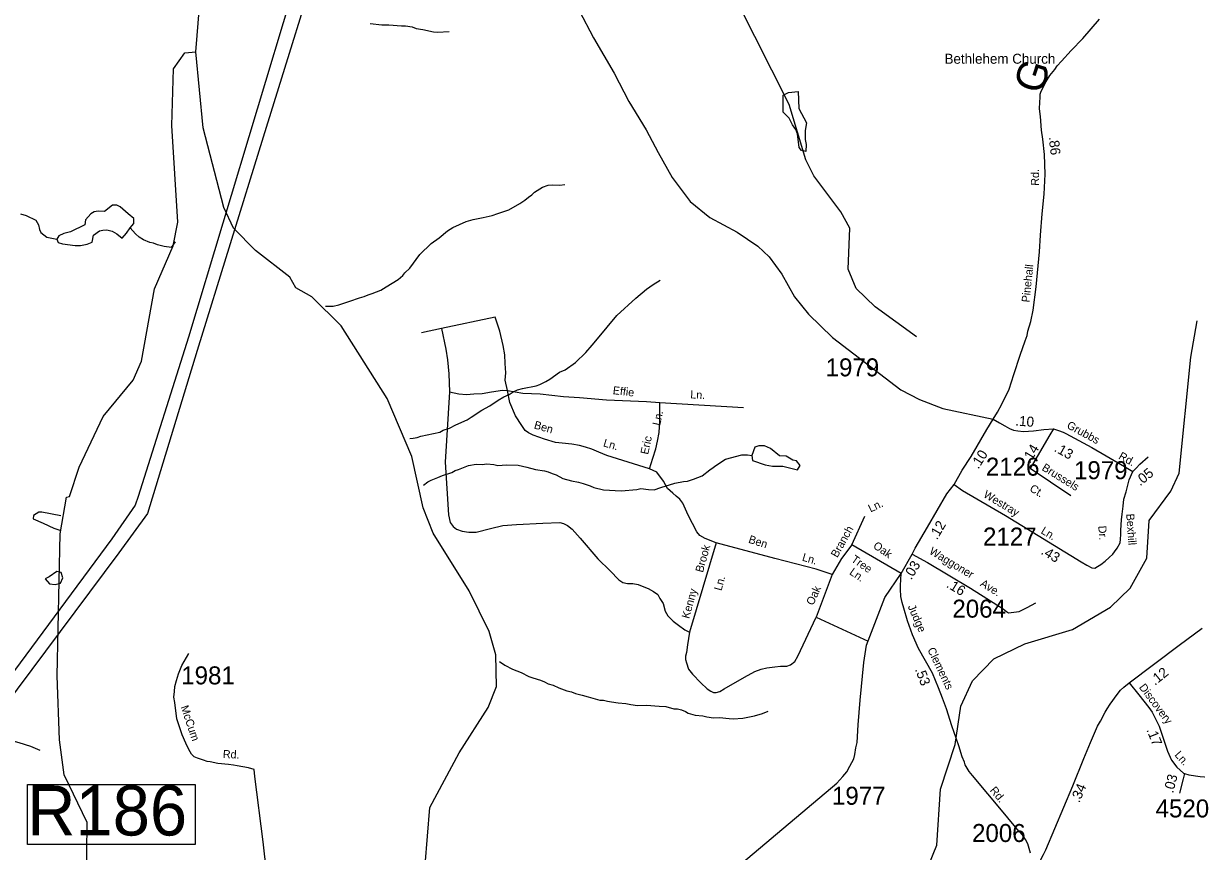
# Model space of a CAD drawing. Extents: x 1551653 to 1702041, y 811336 to 920032.
# Drawn here: x 1656960 to 1666578, y 892261 to 899055 of the extents above; entities that cross this region are included whole.
import ezdxf

# ---------------------------------------------------------------- set-up
doc = ezdxf.new("R2010")
doc.units = 0
for name, color, linetype in [('Old_Level_10', 7, 'Continuous'), ('Old_Level_11', 7, 'Continuous'), ('Old_Level_17', 7, 'Continuous'), ('Old_Level_22', 7, 'Continuous'), ('Old_Level_31', 7, 'Continuous'), ('Old_Level_32', 7, 'Continuous'), ('Old_Level_35', 7, 'Continuous'), ('Old_Level_56', 7, 'Continuous'), ('Old_Level_59', 7, 'Continuous'), ('Old_Level_62', 7, 'Continuous'), ('Old_Level_8', 7, 'Continuous')]:
    doc.layers.add(name, color=color, linetype=linetype)

msp = doc.modelspace()

# ---------------------------------------------------------------- linework, layer by layer
at = {"layer": 'Old_Level_31'}
msp.add_lwpolyline([(1656991.595, 892811.871), (1658367.271, 892811.871), (1658367.271, 892317.863), (1656991.595, 892317.863), (1656991.595, 892811.871)], dxfattribs=at)
at = {"layer": 'Old_Level_32'}
msp.add_line((1664156.744, 894542.707), (1664247.185, 894701.309), dxfattribs=at)
for points in [[(1661517.134, 899161.717), (1661632.304, 898936.671), (1661802.316, 898645.758), (1661922.97, 898415.223), (1662065.22, 898181.444), (1662163.937, 897994.821), (1662279.106, 897791.731), (1662427.182, 897594.13), (1662586.225, 897462.395), (1662811.079, 897341.639), (1662979.743, 897227.693), (1663072.975, 897139.87), (1663177.176, 896997.158), (1663281.377, 896810.535), (1663396.213, 896669.693), (1663593.646, 896477.58), (1664153.04, 896049.444), (1664306.233, 895968.57), (1664498.548, 895895.754), (1664910.159, 895807.788)], [(1664910.159, 895807.788), (1664945.33, 895864.638), (1664982.786, 895931.601), (1665041.923, 896054.868), (1665079.986, 896173.332), (1665131.467, 896333.292), (1665172.111, 896449.874), (1665189.044, 896495.477), (1665195.54, 896529.562), (1665220.883, 896609.835), (1665239.849, 896702.287), (1665264.236, 896892.882), (1665291.127, 897181.967), (1665298.296, 897317.898), (1665313.008, 897492.056), (1665329.265, 897654.728), (1665337.516, 897817.463), (1665331.975, 897978.444), (1665318.427, 898105.87), (1665307.589, 898179.072), (1665299.46, 898290.231), (1665291.331, 898355.3), (1665294.04, 898409.524), (1665296.75, 898447.481), (1665296.75, 898474.593), (1665304.879, 898498.993), (1665326.555, 898539.662), (1665345.522, 898577.619), (1665374.287, 898627.298), (1665415.971, 898677.932), (1665434.937, 898707.755), (1665470.162, 898745.712), (1665549.438, 898833.524), (1665645.674, 898931.479), (1665783.392, 899089.202)], [(1664590.909, 895271.774), (1664655.841, 895390.889), (1664730.113, 895501.061), (1664858.311, 895723.781), (1664910.159, 895807.788)], [(1664910.159, 895807.788), (1664961.563, 895778.01), (1665007.557, 895753.645), (1665045.434, 895731.989), (1665077.9, 895718.453), (1665113.072, 895713.038), (1665159.065, 895707.624), (1665240.231, 895713.038), (1665326.807, 895723.867), (1665405.266, 895729.281)], [(1665405.266, 895729.281), (1665376.641, 895679.635), (1665234.43, 895436.988), (1665214.177, 895405.381), (1665548.658, 895182.438)], [(1665405.266, 895729.281), (1665445.849, 895715.745), (1665486.052, 895701.993), (1665506.016, 895689.781), (1665719.106, 895574.974), (1665986.951, 895420.667), (1666054.588, 895377.353)], [(1666054.588, 895377.353), (1666084.349, 895407.131), (1666114.11, 895439.617), (1666181.748, 895499.174)], [(1664590.909, 895271.774), (1664658.546, 895223.045), (1665012.968, 895017.302), (1665632.53, 894638.302), (1665678.523, 894611.231), (1665719.106, 894589.574), (1665743.455, 894586.867), (1665765.099, 894600.402), (1665794.86, 894616.645), (1665830.032, 894643.716), (1665862.497, 894673.495), (1665892.258, 894700.567), (1665905.785, 894719.517), (1665927.43, 894749.295), (1665951.573, 894792.45), (1665955.986, 894822.578), (1665958.201, 894862.555), (1665956.531, 894898.411), (1665962.601, 894982.11), (1665968.012, 895028.131), (1665976.129, 895093.103), (1665982.511, 895151.104), (1666000.939, 895210.966), (1666014.07, 895267.852), (1666024.828, 895309.674), (1666054.588, 895377.353)], [(1664247.185, 894701.309), (1664271.768, 894749.035), (1664371.721, 894922.2), (1664530.149, 895194.736), (1664590.909, 895271.774)], [(1664247.185, 894701.309), (1664372.941, 894630.804), (1664723.748, 894421.115), (1664991.725, 894252.877)], [(1662847.842, 892162.433), (1663627.922, 892822.838), (1663653.334, 892848.265), (1663678.746, 892876.004), (1663710.827, 892914.541), (1663735.756, 892961.311), (1663766.917, 893020.554), (1663776.266, 893057.97), (1663785.614, 893110.977), (1663794.963, 893154.629), (1663804.312, 893301.177), (1663819.892, 893503.85), (1663851.054, 893812.535), (1663872.867, 893952.847), (1664021.686, 894344.92), (1664156.744, 894542.707)], [(1665217.567, 892246.858), (1665194.315, 892323.774), (1665174.637, 892359.794), (1665153.082, 892392.051), (1665121.402, 892428.317), (1664992.885, 892583.619), (1664741.849, 892883.894), (1664714.087, 892916.079), (1664680.812, 892972.388), (1664674.861, 892994.52), (1664657.348, 893038.7), (1664628.165, 893128.946), (1664571.876, 893293.385), (1664527.066, 893431.773), (1664496, 893518.056), (1664462.739, 893604.381), (1664413.917, 893722.842), (1664299.484, 893926.928), (1664248.494, 894039.175), (1664207.701, 894153.973), (1664177.107, 894258.566), (1664164.359, 894304.486), (1664154.162, 894352.956), (1664151.611, 894414.181), (1664151.611, 894442.243), (1664156.744, 894542.707)], [(1666026.092, 893643.841), (1666434.809, 893953.255), (1666625.723, 894093.164)], [(1658978.251, 891878.971), (1658924.619, 892341.326), (1658857.844, 892875.787), (1658852.424, 892933.933), (1658803.663, 892947.189), (1658712.864, 892963.172), (1658682.598, 892969.061), (1658639.695, 892975.046), (1658554.55, 892981.861), (1658489.84, 892995.493), (1658466, 892998.901), (1658435.348, 893009.124), (1658387.666, 893026.164), (1658359.942, 893037.864), (1658337.753, 893058.727), (1658316.144, 893097.729), (1658292.304, 893148.847), (1658261.651, 893217.003), (1658217.376, 893349.91), (1658200.347, 893482.817), (1658193.535, 893527.118), (1658196.942, 893574.828), (1658200.347, 893615.723), (1658213.97, 893663.433), (1658230.999, 893717.959), (1658258.246, 893786.116), (1658316.144, 893884.943)], [(1665215.502, 892024.634), (1665282.848, 892157.941), (1665323.491, 892237.56), (1665341.867, 892275.207), (1665562.877, 892801.017), (1665654.1, 893023.572), (1665708.162, 893155.465), (1665767.305, 893288.739), (1665789.766, 893330.504), (1665829.8, 893404.381), (1665845.933, 893431.287), (1665870.133, 893468.954), (1665926.601, 893549.672), (1665953.49, 893584.649), (1665983.069, 893608.864), (1666026.092, 893643.841)], [(1666026.092, 893643.841), (1666106.199, 893546.337), (1666187.989, 893441.738), (1666214.317, 893404.651), (1666272.052, 893289.388), (1666301.587, 893198.433), (1666340.21, 893084.738), (1666374.289, 893009.701), (1666417.457, 892952.853), (1666471.983, 892905.102), (1666480.521, 892901.516)], [(1666480.521, 892901.516), (1666468.824, 892856.145), (1666439.075, 892738.77)], [(1666480.521, 892901.516), (1666515.477, 892890.753), (1666606.901, 892877.301), (1666714.458, 892869.229), (1666867.727, 892869.229)]]:
    msp.add_lwpolyline(points, dxfattribs=at)
at = {"layer": 'Old_Level_35'}
for p, q in [((1660827.387, 896643.868), (1660388.507, 896550.506)), ((1660388.507, 896550.506), (1660222.631, 896515.928)), ((1662178.588, 895945.384), (1662862.828, 895903.889)), ((1663751.697, 894776.572), (1663859.63, 895012.567)), ((1662640.39, 894792.571), (1662420.527, 894060.585)), ((1664156.744, 894542.707), (1663751.697, 894776.572)), ((1663591.796, 894532.577), (1663459.878, 894184.583)), ((1663459.878, 894184.583), (1663886.461, 893985.603))]:
    msp.add_line(p, q, dxfattribs=at)
for points in [[(1660927.605, 896042.204), (1660910.326, 896128.65), (1660913.782, 896187.433), (1660910.326, 896263.506), (1660906.87, 896336.12), (1660893.047, 896412.193), (1660865.401, 896529.759), (1660827.387, 896643.868)], [(1660388.507, 896550.506), (1660423.064, 896381.072), (1660436.887, 896294.626), (1660447.255, 896180.517), (1660454.166, 896031.83)], [(1660454.166, 896031.83), (1660416.383, 895456.152), (1660445.303, 895022.085), (1660457.697, 894960.076), (1660482.486, 894927.004), (1660511.406, 894906.334), (1660556.852, 894889.799), (1660610.562, 894881.53), (1660672.534, 894881.53), (1660788.215, 894910.468), (1660891.502, 894935.272), (1661003.052, 894943.54), (1661217.889, 894955.942), (1661358.359, 894960.076), (1661387.279, 894951.808), (1661420.331, 894935.272), (1661457.514, 894906.334), (1661523.618, 894831.923), (1661668.219, 894662.43), (1661771.506, 894563.215), (1661841.742, 894488.803), (1661874.794, 894468.133), (1661911.977, 894459.865), (1661957.423, 894459.865), (1661998.738, 894451.597), (1662031.79, 894439.195), (1662081.367, 894418.525), (1662126.813, 894393.722), (1662159.865, 894368.918), (1662176.391, 894335.846), (1662205.311, 894294.506), (1662221.837, 894232.497), (1662242.495, 894195.291), (1662287.941, 894149.817), (1662329.255, 894116.746), (1662382.964, 894079.539), (1662420.527, 894060.585)], [(1660454.166, 896031.83), (1660530.192, 896014.54), (1660592.396, 896011.082), (1660651.144, 896014.54), (1660720.259, 896017.998), (1660796.286, 896031.83), (1660886.136, 896045.661), (1660927.605, 896042.204)], [(1662093.913, 895401.75), (1661743.163, 895509.695), (1661677.504, 895537.358), (1661618.756, 895561.562), (1661566.919, 895578.852), (1661518.539, 895592.684), (1661456.336, 895603.057), (1661376.853, 895609.973), (1661321.561, 895616.888), (1661231.711, 895644.551), (1661138.406, 895675.671), (1661100.392, 895696.419), (1661072.746, 895713.708), (1661045.1, 895755.202), (1660993.264, 895834.733), (1660948.34, 895945.384), (1660927.605, 896042.204)], [(1660927.605, 896042.204), (1661055.468, 896021.456), (1661197.154, 896014.54), (1661387.22, 895993.793), (1661518.539, 895986.878), (1661739.708, 895966.131), (1662068.004, 895952.299), (1662178.588, 895945.384)], [(1662093.913, 895401.75), (1662119.841, 895488.948), (1662144.031, 895565.02), (1662157.854, 895627.262), (1662171.677, 895699.877), (1662178.588, 895789.78), (1662178.588, 895945.384)], [(1662640.39, 894792.571), (1662548.447, 894828.171), (1662505.918, 894854.091), (1662480.49, 894884.17), (1662408.534, 895020.167), (1662364.93, 895119.8), (1662341.66, 895152.671), (1662312.594, 895176.164), (1662284.611, 895200.164), (1662240.639, 895240.163), (1662208.659, 895300.162), (1662152.694, 895372.16), (1662093.913, 895401.75)], [(1663591.796, 894532.577), (1663459.878, 894576.576), (1663120.09, 894664.574), (1662640.39, 894792.571)], [(1663751.697, 894776.572), (1663667.749, 894664.574), (1663591.796, 894532.577)], [(1664991.725, 894252.877), (1665019.415, 894230.169), (1665035.219, 894220.041), (1665124.492, 894230.745), (1665188.806, 894264.058), (1665259.206, 894301.447)], [(1662420.527, 894060.585), (1662404.537, 893956.587), (1662396.542, 893892.589), (1662388.547, 893864.589), (1662388.547, 893836.59), (1662396.542, 893808.59), (1662412.532, 893756.591), (1662444.512, 893716.592), (1662512.469, 893644.593), (1662564.437, 893596.594), (1662596.417, 893576.594), (1662616.405, 893564.595), (1662640.39, 893564.595), (1662668.372, 893572.594), (1662704.35, 893596.594), (1662872.245, 893692.592), (1662956.192, 893736.591), (1663008.16, 893756.591), (1663056.131, 893768.591), (1663120.09, 893776.591), (1663168.06, 893780.591), (1663220.028, 893780.591), (1663248.011, 893792.59), (1663283.989, 893820.59), (1663307.973, 893864.589), (1663459.878, 894184.583)], [(1656273.544, 893315.03), (1656381.821, 893323.415), (1656480.603, 893326.408), (1656529.994, 893326.408), (1656576.299, 893314.434), (1656631.864, 893296.474), (1656646.4, 893289.055), (1656690.515, 893266.54), (1656742.993, 893239.599), (1656801.645, 893200.685), (1656854.123, 893173.745), (1656922.036, 893155.785), (1657017.731, 893125.85), (1657094.905, 893092.923)]]:
    msp.add_lwpolyline(points, dxfattribs=at)
at = {"layer": 'Old_Level_56'}
for points in [[(1659464.7, 899857.443), (1658923.933, 898122.647), (1658385.043, 896371.8), (1657977.826, 895034.116), (1657740.53, 894711.357), (1654988.784, 891021.194), (1653941.561, 889612.48), (1655350.033, 886359.78), (1656055.166, 884733.313)], [(1659158.372, 899288.947), (1658313.446, 896482.122), (1657900.392, 895172.37), (1657876.16, 895102.623), (1657683.02, 894825.589), (1656030.694, 892591.91), (1654647.931, 890742.766), (1653843.934, 889672.9), (1653816.88, 889631.627)]]:
    msp.add_lwpolyline(points, dxfattribs=at)
at = {"layer": 'Old_Level_59'}
for points in [[(1658374.308, 898822.432), (1658404.246, 899189.578), (1658570.236, 899895.264), (1658965.269, 900806.311), (1658987.312, 901258.861), (1659196.219, 901616.831), (1659421.432, 901958.776), (1659526.291, 902185.183), (1659588.95, 902317), (1659693.737, 902819.202), (1659778.261, 903146.696), (1659957.608, 903112.409), (1660018.063, 903140.645), (1660010.002, 903306.029), (1660120.329, 903490.406), (1660175.642, 903682.965), (1660160.169, 903817.072)], [(1664282.372, 896483.095), (1663943.318, 896729.67), (1663786.351, 896880.589), (1663722.374, 897039.504), (1663734.37, 897374.046), (1663661.371, 897510.099), (1663439.3, 897803.528), (1663374.298, 897936.094), (1663238.349, 898388.644), (1662814.301, 899227.82)], [(1657475.258, 891996.351), (1657481.307, 892498.421), (1657294.299, 892889.66), (1657256.262, 893176.015), (1657237.295, 893701.564), (1657260.26, 894866.465), (1657313.266, 895167.481), (1657338.283, 895173.53), (1657416.305, 895414.876), (1657613.258, 895831.03), (1657858.295, 896128.047), (1657927.295, 896284.195), (1658034.23, 896876.18), (1658188.224, 897230.92), (1658224.313, 897423.772), (1658175.305, 898215.99), (1658189.249, 898681.869), (1658282.24, 898814.537), (1658374.308, 898822.432)], [(1660214.343, 891681.185), (1660292.263, 892621.862), (1660531.354, 893069.901), (1660769.317, 893442.685), (1660838.317, 893615.237), (1660833.293, 893874.628), (1660777.314, 894066.146), (1660614.297, 894400.996), (1660319.33, 894873.231), (1660238.334, 895081.667), (1660143.293, 895500.486), (1659941.316, 895977.334), (1659564.328, 896572.6), (1659325.237, 896810.563), (1659193.286, 896885.407), (1659144.279, 896971.837), (1658863.255, 897190.832), (1658682.297, 897375.174), (1658601.301, 897544.24), (1658433.261, 898197.536), (1658374.308, 898822.432)], [(1662883.301, 891032.811), (1662992.389, 891128.98), (1663428.33, 891349.924), (1663446.374, 891398.829), (1663732.319, 891655.554), (1664101.311, 891802.371), (1664193.379, 891866.142), (1664346.348, 892063.3), (1664449.386, 892313.976), (1664479.324, 892772.883), (1664600.407, 893138.081), (1664646.339, 893452.323), (1664740.355, 893660.553), (1664917.418, 893840.794), (1665169.324, 893963.62), (1665562.409, 894083.678), (1665873.371, 894264.432), (1666033.414, 894422.014), (1666169.363, 894668.794), (1666190.381, 894976.885), (1666368.366, 895216.181), (1666436.341, 895365.766), (1666531.383, 896315.875), (1666584.389, 896613.508)]]:
    msp.add_lwpolyline(points, dxfattribs=at)
at = {"layer": 'Old_Level_62'}
msp.add_line((1658172.845, 897216.874), (1658206.883, 897263.933), dxfattribs=at)
for points in [[(1659803.316, 899054.653), (1659899.076, 899042.965), (1659955.055, 899042.043), (1660058.914, 899036.301), (1660090.902, 899035.686), (1660146.779, 899026.766), (1660178.562, 899014.258), (1660234.336, 899005.236), (1660321.996, 898985.756), (1660353.984, 898983.193), (1660450.051, 898987.601)], [(1663375.529, 898003.044), (1663338.312, 898012.681), (1663319.139, 898036.57), (1663305.298, 898149.861), (1663291.355, 898185.027), (1663264.185, 898223.372), (1663238.246, 898278.224), (1663189.546, 898326.206), (1663188.419, 898467.077), (1663233.12, 898487.787)], [(1663233.12, 898487.787), (1663312.065, 898496.091), (1663318.319, 898356.246), (1663380.45, 898239.161), (1663368.352, 898176.723), (1663368.352, 898102.699), (1663378.092, 898062.406), (1663375.529, 898003.044)], [(1659434.94, 896734.797), (1659497.789, 896735.924), (1659545.873, 896745.152), (1659586.166, 896760.428), (1659634.353, 896775.602), (1659714.836, 896802.259), (1659752.976, 896815.587), (1659787.117, 896827.07), (1659819.31, 896838.45), (1659889.746, 896867.26), (1659934.14, 896892.482), (1660033.18, 896954.817), (1660071.627, 896986.19), (1660088.031, 897007.926), (1660126.581, 897047.193), (1660210.345, 897157.819), (1660301.798, 897248.247), (1660368.542, 897297.049), (1660435.492, 897353.951), (1660479.886, 897379.173), (1660590.614, 897429.308), (1660646.901, 897446.327), (1660689.039, 897453.607), (1660729.127, 897462.937), (1660801.407, 897479.751), (1660849.595, 897494.925), (1660938.075, 897525.375), (1661028.913, 897577.766), (1661069.308, 897605.14), (1661099.758, 897630.567), (1661128.055, 897648.099), (1661150.304, 897669.732), (1661214.997, 897712.587), (1661261.237, 897727.864), (1661301.324, 897731.145), (1661357.201, 897728.171), (1661397.289, 897733.503)], [(1657834.714, 897377.02), (1657864.651, 897412.699), (1657865.472, 897455.657), (1657817.182, 897491.951), (1657752.283, 897548.853), (1657724.908, 897563.412), (1657689.434, 897563.104), (1657622.998, 897511.636), (1657573.375, 897515.02), (1657539.541, 897510.099), (1657512.68, 897491.849), (1657468.491, 897443.662), (1657462.647, 897401.113), (1657344.639, 897344.211), (1657290.403, 897330.78), (1657248.367, 897310.89), (1657233.911, 897284.029)], [(1656935.048, 897493.592), (1656982.722, 897478.726), (1657062.078, 897439.458), (1657083.506, 897403.061), (1657090.887, 897362.974), (1657102.473, 897338.778), (1657151.788, 897301.868), (1657233.911, 897284.029)], [(1657233.911, 897284.029), (1657244.061, 897256.757), (1657280.356, 897245.581), (1657383.087, 897231.74), (1657428.403, 897233.688), (1657482.639, 897243.633), (1657523.752, 897259.012), (1657535.133, 897317.452), (1657584.448, 897353.131), (1657610.489, 897359.898), (1657642.272, 897362.051), (1657685.641, 897349.953), (1657724.396, 897329.858), (1657770.02, 897291.821), (1657803.136, 897334.984), (1657834.714, 897377.02)], [(1658172.845, 897216.874), (1658114.2, 897225.486), (1658058.426, 897238.405), (1658024.695, 897253.066), (1657994.757, 897257.577), (1657943.186, 897278.39), (1657907.507, 897301.048), (1657877.98, 897327.5), (1657834.714, 897377.02)], [(1660127.504, 895648.636), (1660156.006, 895652.839), (1660187.994, 895658.273), (1660218.137, 895667.706), (1660372.643, 895701.129), (1660400.941, 895716.61), (1660453.126, 895733.732), (1660503.569, 895762.85), (1660598.201, 895803.245), (1660630.599, 895824.673), (1660717.439, 895881.267), (1660784.08, 895918.074), (1660850.722, 895962.981), (1660897.167, 895990.15), (1660943.508, 896011.373), (1660973.856, 896032.801), (1661010.048, 896048.282), (1661050.238, 896059.56), (1661162.504, 896081.603), (1661192.749, 896093.086), (1661243.09, 896116.257), (1661275.385, 896135.737), (1661354.228, 896192.331), (1661402.62, 896213.554), (1661485.564, 896272.097), (1661570.865, 896354.63), (1661623.769, 896413.788), (1661721.681, 896532.103), (1661746.185, 896563.681), (1661823.695, 896658.312), (1661979.944, 896799.696), (1662069.142, 896874.129), (1662123.686, 896913.192), (1662180.28, 896948.256)], [(1660239.667, 895265.701), (1660274.116, 895292.768), (1660302.311, 895306.301), (1660358.597, 895329.37), (1660396.84, 895344.749), (1660471.274, 895371.405), (1660499.468, 895386.989), (1660527.663, 895394.474), (1660608.146, 895427.077), (1660672.327, 895438.047), (1660720.207, 895437.227), (1660760.294, 895440.508), (1660816.171, 895435.587), (1660848.057, 895429.025), (1660920.133, 895433.844), (1661015.994, 895430.153), (1661087.763, 895414.979), (1661159.428, 895393.756), (1661231.197, 895384.529), (1661263.082, 895375.916), (1661294.763, 895361.46), (1661326.648, 895350.9), (1661382.115, 895321.988), (1661453.781, 895300.765), (1661509.555, 895291.743), (1661549.335, 895279.132), (1661605.109, 895262.113), (1661636.79, 895247.554), (1661716.452, 895228.279), (1661860.296, 895219.769), (1661988.454, 895231.662), (1662020.545, 895239.044), (1662084.418, 895230.022), (1662132.4, 895229.202), (1662186.637, 895246.221), (1662301.158, 895282.31), (1662371.389, 895297.074), (1662405.427, 895300.457), (1662453.615, 895315.631), (1662525.998, 895342.493), (1662586.898, 895393.448), (1662615.093, 895410.878), (1662635.393, 895428.615), (1662716.184, 895479.16), (1662848.75, 895514.942), (1662896.732, 895516.07), (1662932.924, 895509.405)], [(1662932.924, 895509.405), (1662937.743, 895470.24), (1663041.499, 895433.331), (1663100.554, 895421.951), (1663186.266, 895421.541), (1663306.939, 895392.423), (1663329.495, 895428.307), (1663297.301, 895465.934), (1663269.209, 895472.496), (1663213.948, 895503.459), (1663158.276, 895506.022), (1663085.688, 895566.307), (1663036.475, 895588.248), (1662988.8, 895589.786), (1662956.812, 895578.713), (1662932.924, 895509.405)], [(1657265.387, 895013.897), (1657111.495, 895045.578), (1657084.736, 895045.988), (1657041.88, 895018.818), (1657039.932, 894990.419), (1657121.235, 894954.124), (1657209.408, 894914.549), (1657258.107, 894898.145)], [(1657232.168, 894558.476), (1657170.755, 894514.288), (1657138.152, 894497.473), (1657174.139, 894458.411), (1657219.865, 894451.747)], [(1657219.865, 894451.747), (1657264.361, 894461.179), (1657282.201, 894505.573), (1657268.565, 894551.402), (1657232.168, 894558.476)], [(1660862.513, 893820.699), (1660905.471, 893790.146), (1660968.832, 893757.03), (1661040.396, 893729.861), (1661103.859, 893696.745), (1661135.642, 893686.287), (1661199.311, 893667.115), (1661231.094, 893652.659), (1661262.775, 893636.05), (1661302.657, 893625.387), (1661350.229, 893604.574), (1661413.795, 893579.558), (1661453.678, 893570.843), (1661485.461, 893558.335), (1661541.235, 893543.366), (1661588.91, 893530.55), (1661684.464, 893502.868), (1661716.452, 893502.356), (1661748.338, 893495.794), (1661780.224, 893489.232), (1661836.1, 893480.312), (1661899.974, 893475.186), (1661939.754, 893466.574), (1661995.631, 893459.602), (1662067.604, 893460.422), (1662171.565, 893454.578), (1662227.442, 893449.657), (1662291.111, 893432.535), (1662323.099, 893432.023), (1662354.985, 893423.513), (1662386.768, 893410.902), (1662410.451, 893396.549), (1662466.225, 893379.632), (1662530.099, 893374.506), (1662561.882, 893365.996), (1662617.759, 893359.024), (1662665.843, 893360.152), (1662745.609, 893352.873), (1662777.597, 893350.309), (1662857.67, 893354.923), (1662953.942, 893375.326), (1663018.225, 893394.191), (1663066.515, 893411.312)]]:
    msp.add_lwpolyline(points, dxfattribs=at)

# ---------------------------------------------------------------- texts
at = {"layer": 'Old_Level_10'}
for s, rotation, p in [('Effie', 353.2648, (1661789.207, 896013.796)), ('Ln.', 357.0209917, (1662426.128, 895979.039)), ('Ben', 343.9050028, (1661141.18, 895733.201)), ('Ln.', 77.7488222, (1662179.812, 895750.971)), ('Ln.', 343.9050028, (1661708.776, 895585.871)), ('Eric', 77.7488222, (1662081.324, 895513.905)), ('Ln.', 25.5574528, (1663905.242, 895041.724)), ('Branch', 60.8469278, (1663632.527, 894666.809)), ('Ben', 342.1659528, (1662899.486, 894795.517)), ('Brook', 74.5520778, (1662530.514, 894545.672)), ('Oak', 325.4550528, (1663920.92, 894755.298)), ('Ln.', 343.4321194, (1663339.638, 894648.568)), ('Tree', 325.4550528, (1663741.242, 894643.919)), ('Ln.', 325.4550528, (1663726.585, 894539.641)), ('Ln.', 74.5520778, (1662682.585, 894395.828)), ('Oak', 65.6207028, (1663434.509, 894275.598)), ('Kenny', 74.5520778, (1662417.816, 894166.929))]:
    msp.add_text(s, height=65.6167, rotation=rotation, dxfattribs=at).set_placement(p)
at = {"layer": 'Old_Level_11'}
for s, rotation, p in [('Rd.', 89.4566694, (1665285.944, 897723.021)), ('Pinehall', 84.1054806, (1665208.415, 896763.743)), ('Grubbs', 331.401625, (1665508.518, 895738.617)), ('Rd.', 330.8365556, (1665933.414, 895486.307)), ('Brussels', 328.3031583, (1665304.134, 895393.515)), ('Westray', 328.9910528, (1664824.695, 895172.479)), ('Ct.', 328.3031583, (1665203.808, 895222.748)), ('Bexhill', 274.0733944, (1666001.532, 895030.497)), ('Ln.', 329.0411222, (1665296.506, 894875.092)), ('Dr.', 274.0733944, (1665772.466, 894931.415)), ('Waggoner', 328.8091361, (1664380.734, 894707.904)), ('Ave.', 328.548025, (1664798.241, 894443.095)), ('Judge', 293.5175722, (1664208.984, 894270.646)), ('Clements', 295.5494833, (1664369.586, 893916.676)), ('Discovery', 306.8437611, (1666103.269, 893607.767)), ('McCum', 288.5527972, (1658247.692, 893447.399)), ('Rd.', 357.2953444, (1658593.318, 893028.932)), ('Ln.', 311.4692778, (1666394.18, 893051.029)), ('Rd.', 309.8963361, (1664879.705, 892760.782))]:
    msp.add_text(s, height=65.6167, rotation=rotation, dxfattribs=at).set_placement(p)
at = {"layer": 'Old_Level_17'}
for s, rotation, p in [('.86', 276.0690111, (1665366.689, 898122.511)), ('.10', 355.5826556, (1665090.513, 895756.161)), ('.14', 58.9253139, (1665212.285, 895439.651)), ('.10', 57.7652139, (1664789.266, 895393.316)), ('.13', 330.8365556, (1665404.744, 895548.233)), ('.05', 39.1562, (1666115.77, 895255.62)), ('.12', 59.8300528, (1664450.758, 894812.797)), ('.43', 329.0411222, (1665296.334, 894705.226)), ('.03', 58.8385472, (1664239.01, 894484.242)), ('.16', 328.548025, (1664521.288, 894433.793)), ('.12', 39.0072972, (1666237.325, 893619.731)), ('.53', 291.0716472, (1664268.137, 893754.879)), ('.17', 292.0489028, (1666166.243, 893258.896)), ('.34', 66.6741111, (1665616.856, 892655.72)), ('.03', 75.7777556, (1666386.368, 892735.337))]:
    msp.add_text(s, height=82.0208, rotation=rotation, dxfattribs=at).set_placement(p)
at = {"layer": 'Old_Level_22'}
msp.add_text('Bethlehem Church', height=82.02083, dxfattribs=at).set_placement((1664512.112, 898723.972))
msp.add_text('G', height=246.062, rotation=71.9090917, dxfattribs=at).set_placement((1665307.348, 898465.106))
at = {"layer": 'Old_Level_31'}
msp.add_text('R186', height=410.1042, dxfattribs=at).set_placement((1656990.471, 892392.453))
at = {"layer": 'Old_Level_8'}
for s, p in [('1979', (1663536.983, 896159.306)), ('2126', (1664850.906, 895344.438)), ('1979', (1665573.617, 895315.643)), ('2127', (1664827.526, 894771.24)), ('2064', (1664576.221, 894179.566)), ('1981', (1658253.4, 893632.127)), ('1977', (1663588.946, 892644.654)), ('4520', (1666242.688, 892540.518)), ('2006', (1664737.49, 892339.084))]:
    msp.add_text(s, height=147.6375, dxfattribs=at).set_placement(p)

doc.saveas('drawing.dxf')
